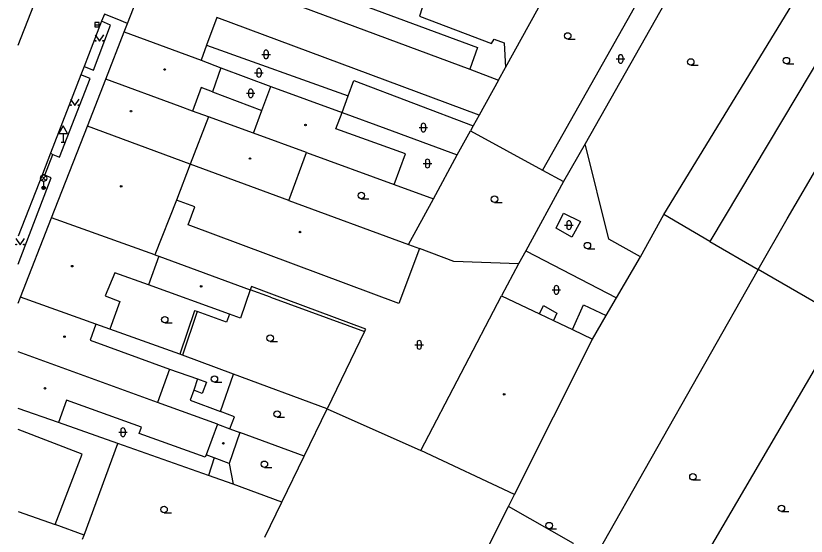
# Model space of a CAD drawing. Extents: x -596229 to -595156, y -1161237 to -1159376.
# Drawn here: x -596228.5 to -596136.3, y -1161162.4 to -1161101.6 of the extents above; entities that cross this region are included whole.
import ezdxf

# ---------------------------------------------------------------- set-up
doc = ezdxf.new("R2010")
doc.units = 0
for name, color, linetype in [('DOP - budovy nerozlisene - VP', 7, 'Continuous'), ('DOP - kresba z DSPS bez souradnic', 7, 'Continuous'), ('DOP - rozhrani ploch obecne', 7, 'Continuous'), ('Level 27', 7, 'Continuous'), ('Level 33', 7, 'Continuous'), ('Level 34', 7, 'Continuous'), ('Level 36', 7, 'Continuous'), ('Level 39', 7, 'Continuous'), ('Specificka linie pasportu komunikaci', 7, 'Continuous'), ('TM - budovy zdene_ betonove - VP', 7, 'Continuous'), ('TM - chodniky - VP', 7, 'Continuous'), ('TM - komunikace - VP', 7, 'Continuous'), ('TM - letecke snimky - pomocna linie', 7, 'Continuous')]:
    doc.layers.add(name, color=color, linetype=linetype)

msp = doc.modelspace()

# ---------------------------------------------------------------- linework, layer by layer
at = {"layer": 'DOP - budovy nerozlisene - VP'}
for points in [[(-596181.23, -1161152.38), (-596171.8, -1161134.32)], [(-596171.8, -1161134.32), (-596167.4, -1161136.42)], [(-596167.4, -1161136.42), (-596165.76, -1161137.2)], [(-596165.76, -1161137.2), (-596163.55, -1161138.26)], [(-596163.55, -1161138.26), (-596161.18, -1161139.39)], [(-596170.3, -1161157.54), (-596161.18, -1161139.39)], [(-596170.3, -1161157.54), (-596181.23, -1161152.38)]]:
    msp.add_lwpolyline(points, dxfattribs=at)
at = {"layer": 'DOP - kresba z DSPS bez souradnic'}
for points in [[(-596206.23, -1161105.07), (-596189.71, -1161111)], [(-596189.71, -1161111), (-596189.04, -1161109.21)], [(-596189.04, -1161109.21), (-596175.13, -1161114.51)], [(-596205.55, -1161110.52), (-596199.78, -1161112.69)], [(-596190.43, -1161112.93), (-596189.71, -1161111)], [(-596165.43, -1161126.45), (-596164.57, -1161124.68)], [(-596164.57, -1161124.68), (-596162.58, -1161125.67)], [(-596162.58, -1161125.67), (-596163.6, -1161127.47)], [(-596163.6, -1161127.47), (-596165.43, -1161126.45)], [(-596201, -1161133.25), (-596201.15, -1161133.64)], [(-596198.64, -1161134.13), (-596201, -1161133.25)], [(-596187.66, -1161138.22), (-596198.64, -1161134.13)], [(-596207.63, -1161136.07), (-596209.37, -1161141.15)], [(-596207.35, -1161136.17), (-596207.63, -1161136.07)], [(-596167.4, -1161136.42), (-596166.93, -1161135.45)], [(-596166.93, -1161135.45), (-596165.36, -1161136.36)], [(-596163.55, -1161138.26), (-596162.23, -1161135.38)], [(-596162.23, -1161135.38), (-596159.59, -1161136.65)], [(-596165.36, -1161136.36), (-596165.76, -1161137.2)], [(-596187.79, -1161138.49), (-596187.66, -1161138.22)], [(-596210.55, -1161142.91), (-596207.29, -1161144.04)], [(-596207.29, -1161144.04), (-596207.74, -1161145.37)], [(-596207.29, -1161144.04), (-596206.24, -1161144.4)], [(-596206.24, -1161144.4), (-596206.74, -1161145.74)], [(-596207.74, -1161145.37), (-596208.17, -1161146.53)], [(-596206.74, -1161145.74), (-596207.74, -1161145.37)], [(-596208.17, -1161146.53), (-596204.63, -1161147.84)]]:
    msp.add_lwpolyline(points, dxfattribs=at)
at = {"layer": 'DOP - rozhrani ploch obecne'}
for points in [[(-596153.98, -1161096.47), (-596167.02, -1161119.67)], [(-596150.4, -1161095.94), (-596162.05, -1161116.61)], [(-596152.86, -1161124.86), (-596135.81, -1161096.85)], [(-596130.68, -1161099.75), (-596147.51, -1161127.98)], [(-596171.36, -1161107.7), (-596167.51, -1161100.71)], [(-596204.57, -1161107.73), (-596198.73, -1161109.88)], [(-596172.16, -1161109.14), (-596171.36, -1161107.7)], [(-596190.43, -1161112.93), (-596185.31, -1161114.81), (-596176.99, -1161117.87)], [(-596174.44, -1161113.26), (-596175.13, -1161114.51)], [(-596175.13, -1161114.51), (-596175.44, -1161115.07)], [(-596176.99, -1161117.87), (-596175.44, -1161115.07)], [(-596175.44, -1161115.07), (-596167.02, -1161119.67)], [(-596162.05, -1161116.61), (-596164.6, -1161121)], [(-596159.28, -1161127.74), (-596162.05, -1161116.61)], [(-596179.77, -1161123.02), (-596176.99, -1161117.87)], [(-596138.48, -1161125.33), (-596134.46, -1161118.48)], [(-596167.02, -1161119.67), (-596164.6, -1161121)], [(-596184.36, -1161121.34), (-596179.77, -1161123.02)], [(-596164.6, -1161121), (-596168.97, -1161129.09)], [(-596182.67, -1161128.36), (-596179.77, -1161123.02)], [(-596155.6, -1161129.77), (-596152.86, -1161124.86)], [(-596147.51, -1161127.98), (-596152.86, -1161124.86)], [(-596141.86, -1161131.27), (-596138.48, -1161125.33)], [(-596155.6, -1161129.77), (-596159.28, -1161127.74)], [(-596177.4, -1161130.32), (-596181.4, -1161128.83)], [(-596147.51, -1161127.98), (-596141.86, -1161131.27)], [(-596168.97, -1161129.09), (-596169.85, -1161130.6)], [(-596168.97, -1161129.09), (-596158.4, -1161134.59)], [(-596158.4, -1161134.59), (-596155.6, -1161129.77)], [(-596169.85, -1161130.6), (-596177.4, -1161130.32)], [(-596169.85, -1161130.6), (-596171.8, -1161134.32)], [(-596141.86, -1161131.27), (-596166.93, -1161175.46)], [(-596131.83, -1161137.06), (-596141.86, -1161131.27)], [(-596198.76, -1161134.5), (-596201.15, -1161133.64)], [(-596198.76, -1161134.5), (-596187.79, -1161138.49)], [(-596159.59, -1161136.65), (-596158.4, -1161134.59)], [(-596207.35, -1161136.17), (-596209.06, -1161141.26)], [(-596203.91, -1161137.42), (-596207.35, -1161136.17)], [(-596203.57, -1161136.48), (-596203.91, -1161137.42)], [(-596161.18, -1161139.39), (-596159.59, -1161136.65)], [(-596157.54, -1161181), (-596131.83, -1161137.06)], [(-596209.37, -1161141.15), (-596217.53, -1161138.24)], [(-596187.79, -1161138.49), (-596192.18, -1161147.54)], [(-596209.06, -1161141.26), (-596209.37, -1161141.15)], [(-596203.1, -1161143.49), (-596209.06, -1161141.26)], [(-596204.63, -1161147.84), (-596203.1, -1161143.49)], [(-596192.18, -1161147.54), (-596203.1, -1161143.49)], [(-596202.99, -1161148.45), (-596204.63, -1161147.84)], [(-596194.85, -1161153.05), (-596192.18, -1161147.54)], [(-596192.18, -1161147.54), (-596181.23, -1161152.38)], [(-596216.59, -1161151.59), (-596223.53, -1161149.14)], [(-596203.51, -1161149.86), (-596202.99, -1161148.45)], [(-596194.85, -1161153.05), (-596202.34, -1161150.29)], [(-596206.03, -1161155.31), (-596216.59, -1161151.59)], [(-596197.45, -1161158.41), (-596194.85, -1161153.05)], [(-596203.59, -1161153.91), (-596203.15, -1161156.32)], [(-596203.15, -1161156.32), (-596206.03, -1161155.31)], [(-596197.45, -1161158.41), (-596203.15, -1161156.32)], [(-596171, -1161158.93), (-596170.3, -1161157.54)], [(-596199.44, -1161162.51), (-596197.45, -1161158.41)], [(-596180.46, -1161177.68), (-596171, -1161158.93)]]:
    msp.add_lwpolyline(points, dxfattribs=at)
at = {"layer": 'Level 27'}
msp.add_line((-596219.29, -1161102.69), (-596218.79, -1161102.69), dxfattribs=at)
msp.add_lwpolyline([(-596219.29, -1161102.94), (-596218.79, -1161102.94), (-596218.79, -1161102.44), (-596219.29, -1161102.44)], close=True, dxfattribs=at)
at = {"layer": 'Level 33'}
for p, q in [((-596225.515, -1161120.87), (-596224.985, -1161120.34)), ((-596225.515, -1161120.34), (-596224.985, -1161120.87)), ((-596225.25, -1161120.98), (-596225.25, -1161121.73))]:
    msp.add_line(p, q, dxfattribs=at)
for centre, radius in [((-596225.25, -1161120.605), 0.375), ((-596225.25, -1161121.73), 0.2), ((-596225.25, -1161121.73), 0.145), ((-596225.25, -1161121.73), 0.0876)]:
    msp.add_circle(centre, radius, dxfattribs=at)
at = {"layer": 'Level 34'}
for p, q in [((-596222.97, -1161115.372), (-596222.97, -1161116.39)), ((-596223.22, -1161116.39), (-596222.72, -1161116.39))]:
    msp.add_line(p, q, dxfattribs=at)
msp.add_lwpolyline([(-596223.47, -1161115.372), (-596222.47, -1161115.372), (-596222.97, -1161114.506)], close=True, dxfattribs=at)
at = {"layer": 'Level 36'}
for p, q in [((-596164.09, -1161104.365), (-596163.215, -1161104.365)), ((-596199.796, -1161106.146), (-596198.796, -1161106.146)), ((-596199.546, -1161105.896), (-596199.546, -1161106.396)), ((-596199.046, -1161105.896), (-596199.046, -1161106.396)), ((-596158.426, -1161106.686), (-596157.426, -1161106.686)), ((-596158.176, -1161106.436), (-596158.176, -1161106.936)), ((-596157.676, -1161106.436), (-596157.676, -1161106.936)), ((-596149.73, -1161107.405), (-596148.855, -1161107.405)), ((-596138.57, -1161107.245), (-596137.695, -1161107.245)), ((-596200.626, -1161108.296), (-596199.626, -1161108.296)), ((-596200.376, -1161108.046), (-596200.376, -1161108.546)), ((-596199.876, -1161108.046), (-596199.876, -1161108.546)), ((-596201.586, -1161110.696), (-596200.586, -1161110.696)), ((-596201.336, -1161110.446), (-596201.336, -1161110.946)), ((-596200.836, -1161110.446), (-596200.836, -1161110.946)), ((-596181.436, -1161114.696), (-596180.436, -1161114.696)), ((-596181.186, -1161114.446), (-596181.186, -1161114.946)), ((-596180.686, -1161114.446), (-596180.686, -1161114.946)), ((-596180.706, -1161118.636), (-596180.706, -1161119.136)), ((-596180.206, -1161118.636), (-596180.206, -1161119.136)), ((-596180.956, -1161118.886), (-596179.956, -1161118.886)), ((-596188.18, -1161122.995), (-596187.305, -1161122.995)), ((-596172.63, -1161123.425), (-596171.755, -1161123.425)), ((-596164.456, -1161126.076), (-596163.456, -1161126.076)), ((-596164.206, -1161125.826), (-596164.206, -1161126.326)), ((-596163.706, -1161125.826), (-596163.706, -1161126.326)), ((-596161.79, -1161128.845), (-596160.915, -1161128.845)), ((-596165.666, -1161133.396), (-596165.666, -1161133.896)), ((-596165.166, -1161133.396), (-596165.166, -1161133.896)), ((-596165.916, -1161133.646), (-596164.916, -1161133.646)), ((-596211.12, -1161137.495), (-596210.245, -1161137.495)), ((-596198.82, -1161139.655), (-596197.945, -1161139.655)), ((-596181.676, -1161139.806), (-596181.676, -1161140.306)), ((-596181.176, -1161139.806), (-596181.176, -1161140.306)), ((-596181.926, -1161140.056), (-596180.926, -1161140.056)), ((-596205.32, -1161144.425), (-596204.445, -1161144.425)), ((-596198, -1161148.505), (-596197.125, -1161148.505)), ((-596216.246, -1161150.016), (-596216.246, -1161150.516)), ((-596215.746, -1161150.016), (-596215.746, -1161150.516)), ((-596216.496, -1161150.266), (-596215.496, -1161150.266)), ((-596199.49, -1161154.375), (-596198.615, -1161154.375)), ((-596149.48, -1161155.835), (-596148.605, -1161155.835)), ((-596211.2, -1161159.655), (-596210.325, -1161159.655)), ((-596139.15, -1161159.525), (-596138.275, -1161159.525)), ((-596166.26, -1161161.535), (-596165.385, -1161161.535))]:
    msp.add_line(p, q, dxfattribs=at)
for points in [[(-596219.24, -1161103.86), (-596218.74, -1161104.61), (-596218.24, -1161103.86)], [(-596222.12, -1161111.37), (-596221.62, -1161112.12), (-596221.12, -1161111.37)], [(-596228.5, -1161127.64), (-596228, -1161128.39), (-596227.5, -1161127.64)]]:
    msp.add_lwpolyline(points, dxfattribs=at)
for centre, radius in [((-596164.09, -1161103.99), 0.375), ((-596219.19, -1161104.56), 0.05), ((-596218.291, -1161104.56), 0.05), ((-596149.73, -1161107.03), 0.375), ((-596138.57, -1161106.87), 0.375), ((-596222.07, -1161112.07), 0.05), ((-596221.171, -1161112.07), 0.05), ((-596188.18, -1161122.62), 0.375), ((-596172.63, -1161123.05), 0.375), ((-596228.45, -1161128.34), 0.05), ((-596227.551, -1161128.34), 0.05), ((-596161.79, -1161128.47), 0.375), ((-596211.12, -1161137.12), 0.375), ((-596198.82, -1161139.28), 0.375), ((-596205.32, -1161144.05), 0.375), ((-596198, -1161148.13), 0.375), ((-596199.49, -1161154), 0.375), ((-596149.48, -1161155.46), 0.375), ((-596211.2, -1161159.28), 0.375), ((-596139.15, -1161159.15), 0.375), ((-596166.26, -1161161.16), 0.375)]:
    msp.add_circle(centre, radius, dxfattribs=at)
for centre, start, end in [((-596199.296, -1161105.896), 0, 180), ((-596199.296, -1161106.396), 180, 0), ((-596157.926, -1161106.436), 0, 180), ((-596157.926, -1161106.936), 180, 0), ((-596200.126, -1161108.046), 0, 180), ((-596200.126, -1161108.546), 180, 0), ((-596201.086, -1161110.446), 0, 180), ((-596201.086, -1161110.946), 180, 0), ((-596180.936, -1161114.446), 0, 180), ((-596180.936, -1161114.946), 180, 0), ((-596180.456, -1161118.636), 0, 180), ((-596180.456, -1161119.136), 180, 0), ((-596163.956, -1161125.826), 0, 180), ((-596163.956, -1161126.326), 180, 0), ((-596165.416, -1161133.396), 0, 180), ((-596165.416, -1161133.896), 180, 0), ((-596181.426, -1161139.806), 0, 180), ((-596181.426, -1161140.306), 180, 0), ((-596215.996, -1161150.016), 0, 180), ((-596215.996, -1161150.516), 180, 0)]:
    msp.add_arc(centre, 0.25, start, end, dxfattribs=at)
at = {"layer": 'Level 39'}
for centre, radius in [((-596211.13, -1161107.91), 0.09), ((-596211.13, -1161107.91), 0.0398), ((-596215.05, -1161112.78), 0.09), ((-596215.05, -1161112.78), 0.0398), ((-596194.69, -1161114.4), 0.09), ((-596194.69, -1161114.4), 0.0398), ((-596201.16, -1161118.31), 0.09), ((-596201.16, -1161118.31), 0.0398), ((-596216.2, -1161121.56), 0.09), ((-596216.2, -1161121.56), 0.0398), ((-596195.33, -1161126.89), 0.09), ((-596195.33, -1161126.89), 0.0398), ((-596221.92, -1161130.87), 0.09), ((-596221.92, -1161130.87), 0.0398), ((-596206.87, -1161133.24), 0.09), ((-596206.87, -1161133.24), 0.0398), ((-596222.82, -1161139.1), 0.09), ((-596222.82, -1161139.1), 0.0398), ((-596225.1, -1161145.13), 0.09), ((-596225.1, -1161145.13), 0.0398), ((-596171.51, -1161145.83), 0.09), ((-596171.51, -1161145.83), 0.0398), ((-596204.28, -1161151.55), 0.09), ((-596204.28, -1161151.55), 0.0398)]:
    msp.add_circle(centre, radius, dxfattribs=at)
at = {"layer": 'Specificka linie pasportu komunikaci'}
for points in [[(-596215.46, -1161102.54), (-596216.68, -1161102.04), (-596218.15, -1161101.45)], [(-596225.12, -1161120.25), (-596224.18, -1161117.82)]]:
    msp.add_lwpolyline(points, dxfattribs=at)
at = {"layer": 'TM - budovy zdene_ betonove - VP'}
for points in [[(-596215.46, -1161102.54), (-596212.22, -1161094.24)], [(-596196.17, -1161100.2), (-596175.51, -1161107.89)], [(-596205.04, -1161101.84), (-596206.23, -1161105.07)], [(-596174.44, -1161113.26), (-596205.04, -1161101.84)], [(-596215.84, -1161103.51), (-596215.46, -1161102.54)], [(-596218.01, -1161109.06), (-596215.84, -1161103.51)], [(-596215.84, -1161103.51), (-596206.88, -1161106.82)], [(-596206.23, -1161105.07), (-596206.88, -1161106.82)], [(-596206.88, -1161106.82), (-596204.57, -1161107.73)], [(-596175.51, -1161107.89), (-596172.16, -1161109.14)], [(-596220.15, -1161114.53), (-596218.01, -1161109.06)], [(-596209.31, -1161112.24), (-596218.01, -1161109.06)], [(-596172.16, -1161109.14), (-596174.44, -1161113.26)], [(-596206.86, -1161110), (-596207.87, -1161112.76)], [(-596205.55, -1161110.52), (-596206.86, -1161110)], [(-596199.78, -1161112.69), (-596198.73, -1161109.88)], [(-596198.73, -1161109.88), (-596190.43, -1161112.93)], [(-596207.87, -1161112.76), (-596209.31, -1161112.24)], [(-596206.03, -1161113.43), (-596207.87, -1161112.76)], [(-596200.77, -1161115.35), (-596199.78, -1161112.69)], [(-596191.15, -1161114.85), (-596190.43, -1161112.93)], [(-596206.03, -1161113.43), (-596208.14, -1161118.96)], [(-596200.77, -1161115.35), (-596206.03, -1161113.43)], [(-596224.33, -1161125.22), (-596220.15, -1161114.53)], [(-596208.14, -1161118.96), (-596220.15, -1161114.53)], [(-596183.02, -1161117.76), (-596191.15, -1161114.85)], [(-596194.56, -1161117.61), (-596200.77, -1161115.35)], [(-596196.62, -1161123.21), (-596194.56, -1161117.61)], [(-596194.56, -1161117.61), (-596184.36, -1161121.34)], [(-596184.36, -1161121.34), (-596183.02, -1161117.76)], [(-596208.14, -1161118.96), (-596209.74, -1161123.15)], [(-596196.62, -1161123.21), (-596208.14, -1161118.96)], [(-596209.74, -1161123.15), (-596212.27, -1161129.54)], [(-596207.62, -1161123.96), (-596209.74, -1161123.15)], [(-596196.62, -1161123.21), (-596182.67, -1161128.36)], [(-596208.4, -1161126.03), (-596207.62, -1161123.96)], [(-596227.96, -1161134.51), (-596224.33, -1161125.22)], [(-596212.27, -1161129.54), (-596224.33, -1161125.22)], [(-596183.79, -1161135.24), (-596208.4, -1161126.03)], [(-596181.4, -1161128.83), (-596183.79, -1161135.24)], [(-596182.67, -1161128.36), (-596181.4, -1161128.83)], [(-596211.82, -1161129.7), (-596213.02, -1161133.07)], [(-596212.27, -1161129.54), (-596211.82, -1161129.7)], [(-596211.82, -1161129.7), (-596201.15, -1161133.64)], [(-596216.94, -1161131.65), (-596218.07, -1161134.34)], [(-596213.02, -1161133.07), (-596216.94, -1161131.65)], [(-596203.57, -1161136.48), (-596213.02, -1161133.07)], [(-596218.07, -1161134.34), (-596216.37, -1161134.99)], [(-596201.15, -1161133.64), (-596202.26, -1161136.96)], [(-596228.22, -1161135.194), (-596227.96, -1161134.51)], [(-596219.16, -1161137.65), (-596227.96, -1161134.51)], [(-596216.37, -1161134.99), (-596217.53, -1161138.24)], [(-596202.26, -1161136.96), (-596203.57, -1161136.48)], [(-596219.16, -1161137.65), (-596219.83, -1161139.53)], [(-596217.53, -1161138.24), (-596219.16, -1161137.65)], [(-596219.83, -1161139.53), (-596210.55, -1161142.91)], [(-596211.96, -1161146.79), (-596228.22, -1161140.89)], [(-596210.55, -1161142.91), (-596211.96, -1161146.79)], [(-596222.6, -1161146.5), (-596223.53, -1161149.14)], [(-596213.83, -1161149.68), (-596222.6, -1161146.5)], [(-596204.98, -1161149.32), (-596211.96, -1161146.79)], [(-596223.53, -1161149.14), (-596228.22, -1161147.488)], [(-596220.74, -1161152.83), (-596228.22, -1161149.957)], [(-596214.09, -1161150.4), (-596213.83, -1161149.68)], [(-596204.98, -1161149.32), (-596206.29, -1161152.9)], [(-596204.98, -1161149.32), (-596203.51, -1161149.86)], [(-596203.51, -1161149.86), (-596202.34, -1161150.29)], [(-596206.39, -1161153.17), (-596214.09, -1161150.4)], [(-596202.34, -1161150.29), (-596203.59, -1161153.91)], [(-596223.9, -1161161.04), (-596220.74, -1161152.83)], [(-596206.29, -1161152.9), (-596206.39, -1161153.17)], [(-596205.37, -1161153.24), (-596206.29, -1161152.9)], [(-596203.59, -1161153.91), (-596205.37, -1161153.24)], [(-596228.22, -1161159.522), (-596223.9, -1161161.04)], [(-596220.54, -1161162.29), (-596223.9, -1161161.04)], [(-596220.7, -1161162.76), (-596220.54, -1161162.29)]]:
    msp.add_lwpolyline(points, dxfattribs=at)
at = {"layer": 'TM - chodniky - VP'}
for points in [[(-596220.52, -1161107.57), (-596219.42, -1161107.99), (-596217.44, -1161102.75), (-596218.51, -1161102.29)], [(-596224.18, -1161117.82), (-596223.39, -1161118.16), (-596219.83, -1161108.98), (-596220.91, -1161108.52)], [(-596224.44, -1161117.7), (-596224.18, -1161117.82)], [(-596228.22, -1161130.634), (-596224.38, -1161120.58), (-596225.12, -1161120.25)], [(-596225.12, -1161120.25), (-596225.4, -1161120.13)]]:
    msp.add_lwpolyline(points, dxfattribs=at)
at = {"layer": 'TM - komunikace - VP'}
for points in [[(-596228.22, -1161105.055), (-596225.63, -1161098.39)], [(-596218.15, -1161101.45), (-596218.51, -1161102.29)], [(-596218.51, -1161102.29), (-596220.52, -1161107.57)], [(-596220.52, -1161107.57), (-596220.91, -1161108.52)], [(-596220.91, -1161108.52), (-596224.44, -1161117.7)], [(-596224.44, -1161117.7), (-596225.4, -1161120.13)], [(-596225.4, -1161120.13), (-596228.22, -1161127.379)]]:
    msp.add_lwpolyline(points, dxfattribs=at)
at = {"layer": 'TM - letecke snimky - pomocna linie'}
for points in [[(-596183.41, -1161094.67), (-596184.74, -1161098.42), (-596180.82, -1161099.84), (-596181.4, -1161101.7), (-596172.99, -1161104.87), (-596172.67, -1161104.39), (-596171.51, -1161104.82), (-596171.36, -1161107.7)], [(-596196.62, -1161097.18), (-596174.63, -1161105.35), (-596175.51, -1161107.89)], [(-596204.57, -1161107.73), (-596205.55, -1161110.52)], [(-596220.54, -1161162.29), (-596216.59, -1161151.59)], [(-596205.37, -1161153.24), (-596206.03, -1161155.31)], [(-596165.85, -1161168.93), (-596163.42, -1161163.24), (-596171, -1161158.93)]]:
    msp.add_lwpolyline(points, dxfattribs=at)

doc.saveas('drawing.dxf')
